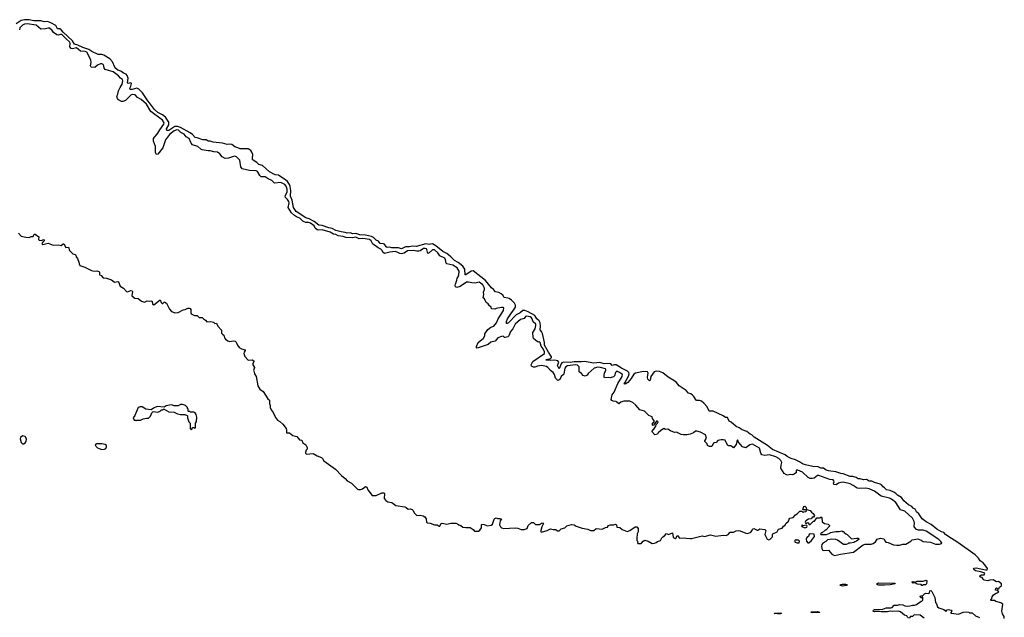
# Model space of a CAD drawing. Extents: x 2029662 to 2246637, y 225654 to 401419.
# Tile 325 of 349: x 2223785 to 2238310, y 265613 to 274425. Entities that reach past the tile are written whole.
import ezdxf

# ---------------------------------------------------------------- set-up
doc = ezdxf.new("R2010")
doc.units = 0

msp = doc.modelspace()

# ---------------------------------------------------------------- linework, layer by layer
at = {"layer": '0CON20XD'}
for points in [[(2233875, 268771), (2233842, 268802), (2233815, 268809), (2233775, 268808), (2233765, 268814), (2233731, 268871), (2233711, 268891), (2233685, 268909), (2233650, 268920), (2233617, 268957), (2233512, 269025), (2233473, 269075), (2233436, 269105), (2233353, 269153), (2233275, 269219), (2233225, 269238), (2233175, 269244), (2233145, 269233), (2233097, 269165), (2233088, 269112), (2233075, 269100), (2233050, 269125), (2233048, 269155), (2233058, 269215), (2233044, 269234), (2232985, 269236), (2232867, 269215), (2232845, 269200), (2232805, 269135), (2232755, 269076), (2232715, 269049), (2232704, 269054), (2232710, 269070), (2232765, 269169), (2232774, 269205), (2232770, 269225), (2232749, 269245), (2232665, 269286), (2232585, 269337), (2232555, 269338), (2232525, 269328), (2232505, 269350), (2232486, 269356), (2232405, 269352), (2232345, 269372), (2232255, 269360), (2232116, 269384), (2232075, 269378), (2231965, 269382), (2231905, 269372), (2231807, 269373), (2231785, 269365), (2231771, 269349), (2231745, 269279), (2231721, 269325), (2231738, 269375), (2231725, 269393), (2231676, 269406), (2231609, 269399), (2231554, 269404), (2231546, 269405), (2231554, 269415), (2231565, 269417), (2231615, 269429), (2231628, 269442), (2231630, 269455), (2231584, 269524), (2231528, 269625), (2231525, 269665), (2231495, 269798), (2231485, 269825), (2231463, 269853), (2231469, 269905), (2231462, 269955), (2231447, 269986), (2231414, 270014), (2231385, 270065), (2231285, 270119), (2231235, 270138), (2231205, 270138), (2231168, 270102), (2231108, 270072), (2230995, 269955), (2230975, 269943), (2230964, 269945), (2230964, 269975), (2230981, 270015), (2231039, 270105), (2231062, 270128), (2231101, 270185), (2231101, 270215), (2231085, 270245), (2231040, 270290), (2231005, 270312), (2230985, 270321), (2230930, 270330), (2230912, 270365), (2230889, 270385), (2230855, 270401), (2230804, 270414), (2230777, 270447), (2230743, 270473), (2230658, 270578), (2230475, 270721), (2230445, 270719), (2230365, 270662), (2230355, 270661), (2230352, 270745), (2230321, 270791), (2230253, 270845), (2230199, 270875), (2230145, 270930), (2230086, 270976), (2230025, 271007), (2229925, 271092), (2229875, 271120), (2229846, 271114), (2229825, 271110), (2229775, 271120), (2229635, 271082), (2229575, 271088), (2229533, 271077), (2229475, 271075), (2229415, 271046), (2229375, 271062), (2229275, 271063), (2229245, 271069), (2229205, 271065), (2229192, 271075), (2229168, 271115), (2229152, 271122), (2229105, 271126), (2229079, 271159), (2229045, 271176), (2229004, 271214), (2228975, 271229), (2228885, 271250), (2228805, 271253), (2228745, 271271), (2228695, 271268), (2228665, 271280), (2228616, 271275), (2228585, 271288), (2228525, 271295), (2228449, 271319), (2228395, 271345), (2228344, 271356), (2228245, 271389), (2228196, 271395), (2228130, 271450), (2228055, 271487), (2228005, 271503), (2227865, 271595), (2227822, 271655), (2227804, 271765), (2227781, 271825), (2227784, 271905), (2227776, 271965), (2227764, 271994), (2227735, 272037), (2227705, 272064), (2227665, 272086), (2227605, 272131), (2227555, 272136), (2227470, 272180), (2227365, 272275), (2227315, 272292), (2227285, 272320), (2227229, 272355), (2227221, 272365), (2227218, 272382), (2227223, 272435), (2227211, 272471), (2227195, 272498), (2227155, 272520), (2227035, 272521), (2227004, 272536), (2226958, 272548), (2226914, 272584), (2226885, 272589), (2226845, 272586), (2226775, 272603), (2226639, 272619), (2226595, 272635), (2226563, 272633), (2226534, 272654), (2226485, 272655), (2226405, 272682), (2226375, 272686), (2226332, 272732), (2226299, 272755), (2226156, 272836), (2226115, 272852), (2226075, 272850), (2225985, 272793), (2225955, 272792), (2225949, 272815), (2225987, 272875), (2225986, 272915), (2225935, 272987), (2225891, 273021), (2225825, 273058), (2225772, 273102), (2225701, 273201), (2225675, 273227), (2225595, 273345), (2225545, 273401), (2225515, 273415), (2225444, 273394), (2225417, 273397), (2225412, 273415), (2225426, 273445), (2225432, 273485), (2225423, 273493), (2225385, 273485), (2225375, 273492), (2225385, 273565), (2225372, 273602), (2225354, 273624), (2225315, 273638), (2225275, 273667), (2225235, 273683), (2225203, 273705), (2225187, 273725), (2225154, 273804), (2225115, 273847), (2225025, 273902), (2224995, 273913), (2224945, 273912), (2224847, 273957), (2224805, 273987), (2224715, 274013), (2224645, 274050), (2224595, 274064), (2224562, 274115), (2224425, 274242), (2224397, 274277), (2224375, 274288), (2224342, 274292), (2224317, 274337), (2224245, 274381), (2224195, 274396), (2224145, 274391), (2224096, 274406), (2223995, 274408), (2223925, 274421), (2223855, 274425), (2223805, 274413), (2223735, 274366)], [(2230213, 270527), (2230235, 270585), (2230238, 270612), (2230254, 270635), (2230262, 270665), (2230267, 270715), (2230255, 270744), (2230237, 270765), (2230175, 270804), (2230084, 270824), (2230075, 270835), (2230067, 270885), (2230055, 270908), (2229983, 270943), (2229955, 270985), (2229905, 271033), (2229875, 271034), (2229825, 270988), (2229805, 270978), (2229793, 271035), (2229785, 271046), (2229765, 271053), (2229741, 271049), (2229695, 271017), (2229675, 271011), (2229645, 271010), (2229595, 271021), (2229505, 271018), (2229455, 270984), (2229415, 270975), (2229395, 270977), (2229355, 270999), (2229325, 271005), (2229245, 270997), (2229165, 270978), (2229145, 270991), (2229127, 271027), (2229113, 271043), (2229072, 271062), (2229035, 271093), (2228994, 271114), (2228968, 271165), (2228943, 271183), (2228845, 271197), (2228795, 271195), (2228745, 271216), (2228695, 271208), (2228595, 271214), (2228555, 271229), (2228485, 271240), (2228448, 271258), (2228414, 271264), (2228365, 271292), (2228245, 271325), (2228195, 271320), (2228175, 271325), (2228143, 271353), (2228128, 271385), (2228075, 271425), (2228045, 271436), (2228005, 271436), (2227983, 271443), (2227964, 271454), (2227919, 271499), (2227868, 271518), (2227838, 271538), (2227795, 271575), (2227745, 271656), (2227759, 271725), (2227756, 271745), (2227736, 271775), (2227704, 271804), (2227699, 271825), (2227731, 271885), (2227733, 271925), (2227715, 271972), (2227694, 271995), (2227635, 272023), (2227545, 272014), (2227505, 272055), (2227450, 272080), (2227405, 272110), (2227345, 272110), (2227328, 272128), (2227295, 272185), (2227275, 272198), (2227175, 272200), (2227067, 272227), (2227048, 272255), (2227034, 272355), (2226985, 272405), (2226955, 272412), (2226865, 272382), (2226815, 272379), (2226771, 272401), (2226738, 272445), (2226705, 272470), (2226650, 272475), (2226595, 272492), (2226565, 272490), (2226475, 272505), (2226455, 272515), (2226415, 272553), (2226332, 272582), (2226315, 272603), (2226285, 272671), (2226240, 272700), (2226212, 272735), (2226161, 272761), (2226128, 272795), (2226105, 272803), (2226065, 272787), (2225995, 272732), (2225938, 272655), (2225896, 272535), (2225825, 272443), (2225805, 272439), (2225789, 272465), (2225790, 272555), (2225758, 272635), (2225760, 272675), (2225825, 272751), (2225851, 272799), (2225913, 272885), (2225917, 272905), (2225891, 272945), (2225719, 273069), (2225655, 273179), (2225575, 273248), (2225525, 273276), (2225487, 273317), (2225455, 273322), (2225430, 273315), (2225347, 273235), (2225305, 273218), (2225285, 273220), (2225243, 273243), (2225226, 273265), (2225216, 273295), (2225235, 273325), (2225244, 273375), (2225265, 273425), (2225295, 273475), (2225306, 273525), (2225304, 273545), (2225273, 273565), (2225245, 273597), (2225165, 273654), (2225045, 273691), (2225032, 273712), (2225027, 273745), (2225016, 273765), (2224995, 273775), (2224978, 273772), (2224935, 273755), (2224895, 273722), (2224840, 273725), (2224831, 273745), (2224839, 273795), (2224835, 273835), (2224776, 273945), (2224753, 273955), (2224680, 273960), (2224625, 274008), (2224565, 273994), (2224545, 273999), (2224525, 274025), (2224528, 274075), (2224523, 274095), (2224473, 274145), (2224405, 274205), (2224385, 274208), (2224355, 274195), (2224335, 274200), (2224286, 274236), (2224265, 274266), (2224225, 274300), (2224205, 274300), (2224165, 274288), (2224096, 274286), (2224026, 274346), (2223895, 274365), (2223855, 274359), (2223825, 274345), (2223788, 274305), (2223780, 274275)], [(2223765, 271276), (2223808, 271235), (2223875, 271216), (2223925, 271214), (2223955, 271230), (2223982, 271228), (2223997, 271263), (2224015, 271264), (2224066, 271225), (2224064, 271185), (2224072, 271175), (2224105, 271171), (2224135, 271183), (2224145, 271178), (2224147, 271165), (2224124, 271145), (2224114, 271125), (2224117, 271115), (2224128, 271108), (2224205, 271128), (2224279, 271099), (2224355, 271106), (2224395, 271097), (2224425, 271118), (2224435, 271118), (2224465, 271068), (2224505, 271072), (2224522, 271022), (2224567, 270975), (2224605, 270964), (2224614, 270955), (2224620, 270930), (2224640, 270905), (2224658, 270848), (2224660, 270825), (2224673, 270803), (2224746, 270776), (2224845, 270726), (2224885, 270716), (2224925, 270720), (2224951, 270711), (2224960, 270700), (2224961, 270665), (2224985, 270653), (2225015, 270621), (2225065, 270616), (2225137, 270587), (2225185, 270553), (2225235, 270563), (2225245, 270560), (2225266, 270495), (2225316, 270466), (2225362, 270415), (2225375, 270414), (2225425, 270432), (2225445, 270428), (2225450, 270415), (2225441, 270351), (2225485, 270320), (2225535, 270314), (2225584, 270274), (2225625, 270262), (2225665, 270280), (2225695, 270277), (2225732, 270282), (2225750, 270225), (2225765, 270220), (2225856, 270296), (2225870, 270255), (2225885, 270240), (2225898, 270242), (2225915, 270262), (2225925, 270262), (2225952, 270245), (2225993, 270155), (2226025, 270122), (2226040, 270115), (2226075, 270104), (2226125, 270110), (2226195, 270146), (2226225, 270152), (2226265, 270173), (2226285, 270173), (2226302, 270165), (2226312, 270152), (2226308, 270105), (2226315, 270090), (2226364, 270064), (2226385, 270064), (2226405, 270062), (2226435, 270034), (2226475, 270034), (2226495, 270013), (2226526, 269996), (2226545, 269972), (2226605, 269976), (2226644, 269964), (2226665, 269947), (2226690, 269950), (2226708, 269908), (2226762, 269845), (2226764, 269805), (2226775, 269787), (2226796, 269775), (2226806, 269736), (2226822, 269715), (2226855, 269690), (2226885, 269681), (2226935, 269692), (2226962, 269685), (2226978, 269668), (2226998, 269625), (2227022, 269592), (2227055, 269574), (2227110, 269555), (2227112, 269545), (2227097, 269525), (2227091, 269505), (2227108, 269458), (2227154, 269404), (2227215, 269409), (2227237, 269395), (2227238, 269382), (2227220, 269345), (2227247, 269295), (2227234, 269254), (2227246, 269235), (2227248, 269205), (2227271, 269165), (2227297, 269025), (2227330, 268975), (2227375, 268942), (2227444, 268834), (2227468, 268815), (2227472, 268805), (2227468, 268765), (2227478, 268735), (2227480, 268705), (2227495, 268670), (2227525, 268632), (2227558, 268558), (2227590, 268520), (2227625, 268498), (2227665, 268460), (2227716, 268396), (2227723, 268375), (2227721, 268331), (2227765, 268331), (2227815, 268294), (2227875, 268278), (2227915, 268230), (2227945, 268227), (2227960, 268185), (2228005, 268158), (2228028, 268115), (2228027, 268093), (2228012, 268078), (2228000, 268045), (2228000, 268035), (2228015, 268020), (2228115, 268029), (2228175, 267994), (2228235, 267971), (2228253, 267955), (2228272, 267922), (2228446, 267796), (2228534, 267705), (2228588, 267658), (2228614, 267625), (2228682, 267592), (2228768, 267505), (2228785, 267498), (2228815, 267498), (2228841, 267509), (2228885, 267540), (2228907, 267533), (2228921, 267495), (2228985, 267409), (2229045, 267411), (2229125, 267447), (2229160, 267450), (2229169, 267435), (2229162, 267365), (2229184, 267335), (2229218, 267318), (2229275, 267304), (2229335, 267261), (2229465, 267242), (2229485, 267234), (2229515, 267206), (2229545, 267212), (2229575, 267201), (2229589, 267189), (2229603, 267153), (2229645, 267114), (2229695, 267118), (2229735, 267108), (2229763, 267093), (2229779, 267065), (2229788, 267018), (2229798, 267008), (2229841, 267001), (2229905, 266978), (2229945, 266976), (2229975, 266956), (2229985, 266959), (2230000, 266990), (2230015, 267000), (2230085, 266985), (2230145, 267002), (2230221, 267001), (2230244, 266994), (2230263, 266975), (2230292, 266965), (2230324, 266944), (2230367, 266937), (2230429, 266939), (2230477, 266907), (2230495, 266882), (2230554, 266884), (2230572, 266898), (2230596, 266935), (2230597, 266975), (2230602, 266985), (2230635, 266982), (2230685, 266961), (2230740, 266970), (2230758, 266985), (2230785, 267060), (2230795, 267072), (2230812, 267078), (2230835, 267068), (2230875, 267071), (2230892, 267065), (2230873, 267037), (2230861, 266975), (2230876, 266945), (2230895, 266932), (2230925, 266925), (2231095, 266935), (2231135, 266928), (2231185, 266910), (2231225, 266907), (2231269, 266921), (2231286, 266965), (2231335, 267013), (2231363, 267013), (2231395, 266984), (2231455, 266984), (2231485, 267002), (2231506, 267006), (2231512, 266995), (2231488, 266945), (2231471, 266895), (2231473, 266875), (2231485, 266870)], [(2231485, 266870), (2231565, 266892), (2231615, 266920), (2231655, 266908), (2231695, 266910), (2231717, 266887), (2231745, 266886), (2231774, 266916), (2231825, 266934), (2231855, 266964), (2231925, 266982), (2231965, 266978), (2231996, 266956), (2232085, 266928), (2232165, 266913), (2232205, 266892), (2232255, 266892), (2232290, 266925), (2232376, 266914), (2232425, 266938), (2232455, 266942), (2232472, 266965), (2232495, 266976), (2232551, 266979), (2232575, 266988), (2232587, 266977), (2232592, 266942), (2232637, 266937), (2232675, 266910), (2232745, 266880), (2232787, 266893), (2232863, 266947), (2232890, 266945), (2232910, 266925), (2232910, 266875), (2232892, 266845), (2232890, 266775), (2232890, 266745), (2232910, 266725), (2232900, 266715), (2232905, 266700), (2232955, 266700), (2232984, 266736), (2233005, 266751), (2233055, 266736), (2233115, 266703), (2233150, 266705), (2233175, 266714), (2233195, 266730), (2233236, 266744), (2233257, 266785), (2233275, 266801), (2233296, 266815), (2233325, 266848), (2233355, 266836), (2233415, 266860), (2233427, 266795), (2233435, 266783), (2233455, 266774), (2233469, 266785), (2233485, 266820), (2233495, 266817), (2233514, 266785), (2233525, 266781), (2233585, 266786), (2233615, 266779), (2233675, 266776), (2233695, 266776), (2233855, 266813), (2233885, 266806), (2233975, 266830), (2234055, 266810), (2234165, 266823), (2234205, 266820), (2234236, 266834), (2234265, 266870), (2234315, 266870), (2234355, 266888), (2234385, 266892), (2234415, 266890), (2234495, 266852), (2234525, 266847), (2234569, 266871), (2234588, 266892), (2234597, 266913), (2234615, 266922), (2234665, 266898), (2234675, 266898), (2234705, 266917), (2234775, 266908), (2234789, 266899), (2234792, 266895), (2234776, 266835), (2234814, 266765), (2234835, 266755), (2234855, 266766), (2234884, 266795), (2234890, 266805), (2234890, 266835), (2234897, 266843), (2234961, 266875), (2234977, 266913), (2235033, 266927), (2235052, 266958), (2235075, 266971), (2235088, 266995), (2235125, 267030), (2235135, 267062), (2235145, 267073), (2235196, 267084), (2235228, 267125), (2235255, 267138), (2235295, 267178), (2235325, 267180), (2235345, 267160), (2235355, 267170), (2235380, 267175), (2235390, 267185), (2235378, 267198), (2235348, 267198), (2235340, 267205), (2235353, 267247), (2235365, 267250), (2235385, 267230), (2235392, 267202), (2235445, 267188), (2235464, 267164), (2235491, 267145), (2235509, 267115), (2235495, 267092), (2235475, 267090), (2235467, 267063), (2235422, 267058), (2235382, 267035), (2235370, 267015), (2235375, 267000), (2235395, 267000), (2235405, 267010), (2235418, 267005), (2235432, 266982), (2235447, 266983), (2235495, 267030), (2235508, 267032), (2235545, 267078), (2235555, 267082), (2235595, 267080), (2235605, 267090), (2235615, 267090), (2235620, 267085), (2235622, 267022), (2235658, 266998), (2235710, 266985), (2235730, 266965), (2235730, 266955), (2235675, 266900), (2235665, 266900), (2235625, 266860), (2235615, 266860), (2235600, 266845), (2235602, 266832), (2235685, 266832), (2235735, 266852), (2235745, 266862), (2235825, 266878), (2235872, 266878), (2235915, 266890), (2235925, 266880), (2235945, 266880), (2235950, 266865), (2235970, 266845), (2235990, 266835), (2236055, 266770), (2236135, 266780), (2236155, 266778), (2236170, 266765), (2236130, 266735), (2236103, 266727), (2236090, 266715), (2236035, 266708), (2236013, 266707), (2236000, 266695), (2235975, 266688), (2235937, 266687), (2235851, 266751), (2235825, 266760), (2235765, 266766), (2235704, 266756), (2235678, 266732), (2235632, 266705), (2235617, 266685), (2235612, 266655), (2235625, 266608), (2235645, 266600), (2235715, 266602), (2235764, 266545), (2235805, 266524), (2235895, 266546), (2236085, 266573), (2236228, 266682), (2236255, 266690), (2236346, 266694), (2236376, 266704), (2236408, 266725), (2236434, 266766), (2236485, 266782), (2236535, 266770), (2236550, 266735), (2236563, 266723), (2236595, 266718), (2236675, 266684), (2236725, 266677), (2236765, 266678), (2236815, 266690), (2236857, 266693), (2236930, 266735), (2236953, 266757), (2237035, 266768), (2237085, 266752), (2237113, 266733), (2237222, 266722), (2237297, 266693), (2237355, 266692), (2237385, 266700), (2237388, 266705), (2237372, 266732), (2237345, 266759), (2237158, 266885), (2237115, 266899), (2237045, 266900), (2237015, 266908), (2236982, 266945), (2236980, 266965), (2236987, 266995), (2236982, 267025), (2236955, 267074), (2236845, 267176), (2236779, 267199), (2236711, 267305), (2236645, 267356), (2236615, 267371), (2236495, 267399), (2236395, 267475), (2236315, 267510), (2236265, 267519), (2236175, 267511), (2236137, 267517), (2236079, 267559), (2236035, 267581), (2235935, 267604), (2235899, 267599), (2235865, 267590), (2235832, 267568), (2235795, 267570), (2235790, 267595), (2235800, 267605), (2235797, 267625), (2235785, 267639), (2235735, 267646), (2235575, 267706), (2235555, 267702), (2235505, 267664), (2235475, 267659), (2235445, 267662), (2235415, 267676), (2235333, 267753), (2235265, 267782), (2235245, 267782), (2235238, 267775), (2235240, 267745), (2235202, 267718), (2235185, 267712), (2235155, 267718), (2235115, 267707), (2235095, 267712), (2235064, 267734), (2235015, 267810), (2235017, 267857), (2235030, 267895), (2235012, 267925), (2234985, 267954), (2234939, 267979), (2234845, 268009), (2234775, 267998), (2234735, 268007), (2234716, 268035), (2234698, 268105), (2234595, 268164), (2234554, 268155), (2234495, 268114), (2234446, 268126), (2234414, 268164), (2234388, 268195), (2234386, 268216), (2234375, 268230), (2234362, 268205), (2234355, 268160), (2234315, 268110), (2234275, 268143), (2234244, 268144), (2234225, 268152), (2234193, 268223), (2234165, 268232), (2234135, 268232), (2234085, 268220), (2234058, 268192), (2234024, 268185), (2234008, 268165), (2233995, 268130), (2233963, 268133), (2233932, 268145), (2233925, 268170), (2233890, 268205), (2233890, 268215), (2233916, 268255), (2233904, 268304), (2233828, 268345), (2233775, 268360), (2233755, 268356), (2233726, 268334), (2233674, 268316), (2233625, 268306), (2233575, 268304), (2233545, 268311), (2233475, 268344), (2233445, 268340), (2233385, 268361), (2233345, 268387), (2233314, 268384), (2233285, 268398), (2233237, 268365), (2233206, 268335), (2233196, 268314), (2233154, 268304), (2233112, 268355), (2233140, 268385), (2233167, 268433), (2233172, 268458), (2233195, 268478), (2233202, 268495), (2233190, 268505), (2233180, 268505), (2233155, 268470), (2233128, 268442), (2233122, 268445), (2233120, 268475), (2233140, 268490), (2233148, 268505), (2233120, 268545), (2233115, 268570), (2233065, 268590), (2233001, 268651), (2232933, 268673), (2232875, 268743), (2232831, 268781), (2232805, 268788), (2232785, 268802), (2232695, 268798), (2232655, 268786), (2232625, 268762), (2232594, 268784), (2232585, 268796), (2232541, 268801), (2232521, 268811), (2232512, 268825), (2232524, 268896), (2232556, 268935), (2232608, 269062), (2232675, 269162), (2232676, 269195), (2232635, 269225), (2232595, 269241), (2232574, 269225), (2232558, 269175), (2232545, 269158), (2232495, 269143), (2232465, 269150), (2232414, 269144), (2232406, 269156), (2232406, 269185), (2232411, 269215), (2232433, 269255), (2232433, 269265), (2232428, 269275), (2232351, 269299), (2232315, 269300), (2232261, 269285), (2232173, 269207), (2232155, 269185), (2232125, 269169), (2232095, 269181), (2232075, 269208), (2232038, 269235), (2232037, 269305), (2232015, 269330), (2231985, 269336), (2231865, 269320), (2231840, 269305), (2231826, 269285), (2231812, 269198), (2231775, 269162), (2231752, 269118), (2231725, 269106), (2231708, 269118), (2231691, 269141), (2231672, 269195), (2231654, 269225), (2231614, 269254), (2231578, 269298), (2231555, 269309), (2231485, 269324), (2231425, 269317), (2231385, 269301), (2231363, 269303), (2231335, 269318), (2231331, 269335), (2231355, 269386), (2231525, 269503), (2231525, 269526), (2231505, 269570), (2231479, 269609), (2231465, 269663), (2231455, 269673), (2231435, 269672), (2231398, 269695), (2231366, 269726), (2231360, 269745), (2231357, 269815), (2231387, 269865), (2231401, 269915), (2231398, 269935), (2231360, 269970), (2231345, 270015), (2231335, 270028), (2231315, 270042), (2231265, 270052), (2231245, 270047), (2231225, 270020), (2231175, 270002), (2231095, 269936), (2231062, 269868), (2231025, 269828), (2231001, 269765), (2230985, 269748), (2230945, 269737), (2230935, 269738), (2230915, 269757), (2230895, 269756), (2230840, 269735), (2230797, 269683), (2230735, 269669), (2230695, 269637), (2230535, 269584), (2230525, 269587), (2230522, 269605), (2230549, 269665), (2230629, 269731), (2230647, 269765), (2230649, 269795), (2230691, 269859), (2230737, 269893), (2230779, 269905), (2230818, 269955), (2230841, 270015), (2230920, 270135), (2230928, 270175), (2230915, 270182), (2230895, 270182), (2230815, 270167), (2230794, 270156), (2230745, 270160), (2230739, 270185), (2230714, 270204), (2230695, 270236), (2230665, 270253), (2230640, 270310), (2230622, 270325), (2230630, 270375), (2230628, 270408), (2230644, 270446), (2230644, 270465), (2230617, 270515), (2230565, 270557), (2230505, 270540), (2230453, 270543), (2230405, 270555), (2230377, 270553), (2230285, 270493), (2230236, 270476), (2230215, 270485), (2230210, 270505), (2230213, 270527)], [(2226315, 268380), (2226328, 268392), (2226335, 268410), (2226355, 268410), (2226365, 268400), (2226380, 268405), (2226380, 268475), (2226392, 268498), (2226396, 268565), (2226388, 268605), (2226376, 268626), (2226355, 268638), (2226305, 268640), (2226297, 268647), (2226275, 268650), (2226270, 268655), (2226270, 268685), (2226262, 268692), (2226260, 268705), (2226230, 268735), (2226189, 268749), (2226155, 268750), (2226125, 268733), (2226065, 268733), (2226024, 268744), (2225995, 268743), (2225945, 268730), (2225915, 268710), (2225815, 268720), (2225760, 268695), (2225725, 268670), (2225645, 268680), (2225590, 268715), (2225563, 268717), (2225532, 268705), (2225482, 268588), (2225460, 268555), (2225472, 268522), (2225495, 268520), (2225505, 268510), (2225515, 268520), (2225565, 268520), (2225605, 268542), (2225655, 268552), (2225685, 268550), (2225715, 268580), (2225733, 268627), (2225755, 268650), (2225825, 268640), (2225857, 268653), (2225875, 268670), (2225895, 268670), (2225905, 268680), (2225915, 268680), (2225983, 268643), (2226066, 268636), (2226113, 268613), (2226155, 268602), (2226222, 268602), (2226255, 268590), (2226262, 268582), (2226262, 268555), (2226280, 268495), (2226300, 268475), (2226300, 268395), (2226315, 268380)], [(2238310, 265595), (2238310, 265625), (2238283, 265663), (2238273, 265705), (2238288, 265808), (2238260, 265825), (2238185, 265848), (2238165, 265860), (2238115, 265860), (2238110, 265865), (2238112, 265878), (2238128, 265892), (2238132, 265915), (2238153, 265947), (2238190, 265970), (2238230, 265985), (2238215, 266010), (2238182, 266012), (2238185, 266040), (2238195, 266050), (2238215, 266030), (2238228, 266032), (2238241, 266059), (2238270, 266075), (2238269, 266105), (2238225, 266139), (2238195, 266138), (2238145, 266168), (2238095, 266163), (2238065, 266152), (2238012, 266162), (2237996, 266176), (2237985, 266200), (2237960, 266205), (2237950, 266215), (2237950, 266225), (2237975, 266242), (2238015, 266240), (2238022, 266265), (2237962, 266285), (2237885, 266298), (2237858, 266318), (2237856, 266325), (2237863, 266337), (2237895, 266344), (2238035, 266312), (2238055, 266313), (2238063, 266335), (2238025, 266386), (2238000, 266415), (2237955, 266446), (2237928, 266485), (2237881, 266535), (2237626, 266716), (2237475, 266808), (2237443, 266833), (2237416, 266866), (2237385, 266875), (2237315, 266915), (2237231, 266981), (2237155, 267020), (2237100, 267065), (2237047, 267137), (2237017, 267167), (2236995, 267208), (2236965, 267225), (2236945, 267246), (2236895, 267271), (2236830, 267330), (2236791, 267381), (2236734, 267415), (2236710, 267440), (2236678, 267458), (2236625, 267482), (2236574, 267495), (2236545, 267523), (2236522, 267535), (2236499, 267569), (2236478, 267578), (2236395, 267599), (2236355, 267621), (2236315, 267621), (2236275, 267644), (2236235, 267639), (2236185, 267653), (2236155, 267654), (2236124, 267674), (2236075, 267689), (2236035, 267690), (2235935, 267729), (2235896, 267734), (2235825, 267759), (2235715, 267775), (2235684, 267784), (2235645, 267811), (2235605, 267810), (2235563, 267833), (2235485, 267838), (2235375, 267862), (2235335, 267875), (2235288, 267908), (2235228, 267935), (2235165, 267957), (2235107, 267985), (2235075, 268008), (2234888, 268088), (2234819, 268149), (2234618, 268268), (2234585, 268305), (2234560, 268315), (2234511, 268351), (2234445, 268376), (2234398, 268408), (2234354, 268425), (2234281, 268491), (2234249, 268505), (2234225, 268559), (2234195, 268558), (2234164, 268585), (2234015, 268653), (2233955, 268654), (2233925, 268718), (2233875, 268771)], [(2223825, 268170), (2223845, 268172), (2223866, 268184), (2223882, 268205), (2223886, 268245), (2223865, 268278), (2223846, 268286), (2223827, 268287), (2223797, 268263), (2223790, 268245), (2223805, 268190), (2223825, 268170)], [(2224995, 268088), (2225035, 268092), (2225055, 268102), (2225068, 268125), (2225067, 268147), (2225045, 268162), (2224995, 268172), (2224925, 268172), (2224900, 268155), (2224908, 268135), (2224932, 268112), (2224955, 268100), (2224995, 268088)], [(2235365, 266933), (2235396, 266944), (2235402, 266955), (2235398, 266968), (2235385, 266972), (2235345, 266960), (2235335, 266970), (2235320, 266965), (2235322, 266952), (2235365, 266933)], [(2235425, 266710), (2235466, 266744), (2235510, 266805), (2235507, 266837), (2235445, 266842), (2235432, 266835), (2235420, 266805), (2235395, 266790), (2235388, 266765), (2235390, 266735), (2235412, 266712), (2235425, 266710)], [(2235285, 266710), (2235290, 266735), (2235275, 266750), (2235245, 266750), (2235235, 266760), (2235222, 266748), (2235220, 266725), (2235225, 266720), (2235255, 266710), (2235285, 266710)], [(2235925, 266074), (2235890, 266085), (2235892, 266098), (2235916, 266104), (2235974, 266104), (2235993, 266095), (2235980, 266080), (2235925, 266074)], [(2236545, 266086), (2236455, 266087), (2236435, 266092), (2236428, 266105), (2236455, 266120), (2236675, 266118), (2236693, 266115), (2236702, 266105), (2236625, 266094), (2236545, 266086)], [(2237105, 266080), (2237092, 266082), (2237085, 266098), (2237025, 266102), (2236995, 266120), (2236965, 266118), (2236955, 266122), (2236953, 266135), (2236965, 266140), (2236995, 266130), (2237024, 266146), (2237115, 266147), (2237155, 266159), (2237168, 266145), (2237162, 266108), (2237145, 266090), (2237115, 266090), (2237105, 266080)], [(2236895, 265602), (2236880, 265615), (2236870, 265635), (2236840, 265645), (2236780, 265695), (2236750, 265705), (2236655, 265697), (2236625, 265704), (2236586, 265694), (2236540, 265695), (2236495, 265693), (2236465, 265701), (2236395, 265692), (2236376, 265705), (2236380, 265720), (2236393, 265727), (2236465, 265728), (2236520, 265735), (2236569, 265751), (2236636, 265754), (2236655, 265760), (2236685, 265790), (2236735, 265790), (2236765, 265800), (2236815, 265798), (2236845, 265782), (2236875, 265778), (2236915, 265781), (2236956, 265794), (2236985, 265794), (2237016, 265804), (2237085, 265850), (2237095, 265850), (2237110, 265865), (2237108, 265908), (2237095, 265900), (2237082, 265902), (2237070, 265915), (2237072, 265928), (2237105, 265930), (2237135, 265960), (2237153, 265967), (2237198, 265962), (2237208, 265972), (2237210, 266005), (2237225, 266011), (2237242, 265995), (2237286, 265906), (2237295, 265830), (2237311, 265811), (2237325, 265768), (2237343, 265755), (2237418, 265728), (2237440, 265715), (2237445, 265700), (2237465, 265722), (2237485, 265730), (2237525, 265720), (2237538, 265705), (2237522, 265685), (2237522, 265675), (2237532, 265672), (2237635, 265658), (2237705, 265690), (2237753, 265693), (2237787, 265687), (2237795, 265680), (2237835, 265677), (2237885, 265637), (2237945, 265612)], [(2235005, 265664), (2234970, 265665), (2234965, 265670), (2234925, 265664), (2234920, 265675), (2235005, 265680), (2235022, 265675), (2235005, 265664)], [(2235485, 265680), (2235462, 265685), (2235462, 265695), (2235555, 265697), (2235585, 265690), (2235590, 265685), (2235585, 265684), (2235485, 265680)], [(2237130, 265600), (2237067, 265647), (2236985, 265652), (2236973, 265647), (2236955, 265624), (2236927, 265623), (2236905, 265603)]]:
    msp.add_lwpolyline(points, dxfattribs=at)

doc.saveas('drawing.dxf')
